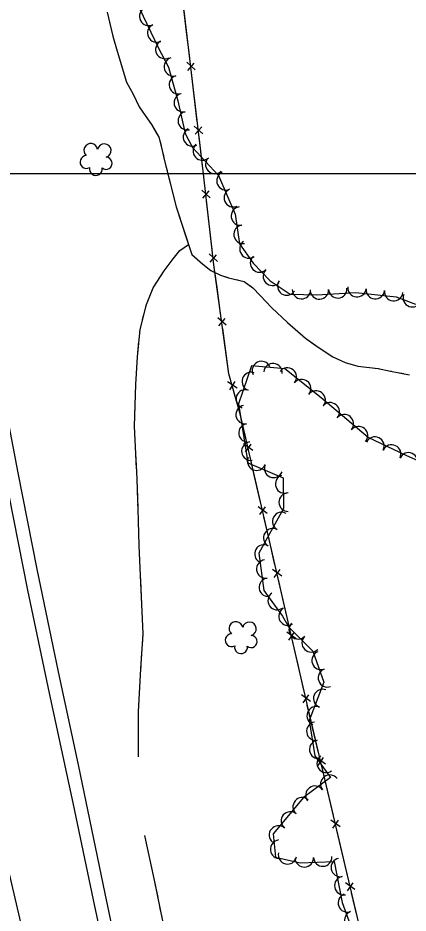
# Model space of a CAD drawing. Extents: x 353423 to 364002, y 127000 to 201942.
# Drawn here: x 361715.7 to 361884.9, y 146680 to 147067.4 of the extents above; entities that cross this region are included whole.
import ezdxf

# ---------------------------------------------------------------- set-up
doc = ezdxf.new("R2010")
doc.units = 0
for name, color, linetype in [('E_DTM_SlopeBottom', 7, 'Continuous'), ('E_DTM_SlopeTop', 7, 'Continuous'), ('E_FEN_Generic', 7, 'Continuous'), ('E_LAND_TreeLine', 7, 'Continuous'), ('E_STRUCT_WingWall', 7, 'Continuous')]:
    doc.layers.add(name, color=color, linetype=linetype)

msp = doc.modelspace()

# ---------------------------------------------------------------- linework, layer by layer
at = {"layer": 'E_DTM_SlopeBottom'}
for p, q in [((361792.59, 147044.91), (361788.93, 147048.22)), ((361789.35, 147044.7), (361792.17, 147047.85)), ((361795.87, 147017.25), (361792.22, 147020.56)), ((361792.64, 147017.04), (361795.46, 147020.19)), ((361799.12, 146989.58), (361795.48, 146992.91)), ((361795.89, 146989.38), (361798.72, 146992.52)), ((361802.29, 146961.91), (361798.65, 146965.23)), ((361799.06, 146961.71), (361801.89, 146964.85)), ((361806.07, 146934.35), (361802.36, 146937.59)), ((361802.84, 146934.08), (361805.6, 146937.28)), ((361810.75, 146907.18), (361806.63, 146909.89)), ((361807.59, 146906.48), (361809.89, 146910.02)), ((361817.56, 146880.1), (361813.57, 146882.99)), ((361814.37, 146879.54), (361816.83, 146882.97)), ((361823.83, 146852.96), (361819.84, 146855.85)), ((361820.63, 146852.4), (361823.09, 146855.83)), ((361830.09, 146825.82), (361826.1, 146828.71)), ((361826.9, 146825.26), (361829.36, 146828.7)), ((361836.36, 146798.68), (361832.37, 146801.57)), ((361833.17, 146798.12), (361835.63, 146801.55)), ((361842.63, 146771.54), (361838.64, 146774.43)), ((361839.43, 146770.98), (361841.9, 146774.42)), ((361849.02, 146744.44), (361845.01, 146747.31)), ((361845.83, 146743.86), (361848.27, 146747.31)), ((361855.41, 146717.33), (361851.41, 146720.2)), ((361852.22, 146716.75), (361854.67, 146720.2)), ((361861.81, 146690.22), (361857.81, 146693.09)), ((361858.62, 146689.64), (361861.06, 146693.09))]:
    msp.add_line(p, q, dxfattribs=at)
for points in [[(362079.41, 145643.45), (362056.82, 145764.45), (362043.28, 145842.99), (362027.74, 145948.04), (362008.75, 146050.65), (361988.85, 146134.65), (361970.11, 146216.35), (361945.96, 146320.05), (361902.68, 146507.78), (361874.73, 146627.89), (361841.1, 146770.45), (361812.22, 146895.51), (361807.21, 146913.38), (361800.7, 146960.52), (361796.34, 146998.57), (361786.77, 147079.15), (361780.02, 147134.4), (361773.61, 147184.15), (361760.95, 147294.31), (361745.33, 147322.15), (361727.99, 147352.19), (361729.54, 147357.08)], [(361788.88, 147061.33), (361787.71, 147071.21)], [(361790.22, 147050.09), (361788.88, 147061.33)], [(361792.17, 147033.67), (361791, 147043.56)], [(361793.51, 147022.43), (361792.17, 147033.67)], [(361795.46, 147006.01), (361794.28, 147015.9)], [(361796.78, 146994.77), (361796.34, 146998.57), (361795.46, 147006.01)], [(361798.66, 146978.34), (361797.53, 146988.23)], [(361799.95, 146967.1), (361798.66, 146978.34)], [(361802.06, 146950.7), (361800.7, 146960.52), (361800.7, 146960.56)], [(361803.61, 146939.49), (361802.06, 146950.7)], [(361805.87, 146923.11), (361804.51, 146932.97)], [(361807.62, 146911.94), (361807.21, 146913.38), (361805.87, 146923.11)], [(361812.08, 146896.01), (361809.39, 146905.6)], [(361814.65, 146884.99), (361812.22, 146895.51), (361812.08, 146896.01)], [(361818.37, 146868.88), (361816.13, 146878.58)], [(361820.91, 146857.85), (361818.37, 146868.88)], [(361824.63, 146841.74), (361822.39, 146851.44)], [(361827.18, 146830.71), (361824.63, 146841.74)], [(361830.9, 146814.6), (361828.66, 146824.3)], [(361833.45, 146803.57), (361830.9, 146814.6)], [(361837.17, 146787.46), (361834.93, 146797.16)], [(361839.72, 146776.43), (361837.17, 146787.46)], [(361843.48, 146760.33), (361841.2, 146770.02)], [(361846.08, 146749.32), (361843.48, 146760.33)], [(361849.88, 146733.22), (361847.59, 146742.91)], [(361852.48, 146722.21), (361849.88, 146733.22)], [(361856.28, 146706.11), (361853.99, 146715.8)], [(361858.87, 146695.1), (361856.28, 146706.11)], [(361862.67, 146679), (361860.39, 146688.69)]]:
    msp.add_lwpolyline(points, dxfattribs=at)
at = {"layer": 'E_DTM_SlopeTop'}
for points in [[(361726.12, 146636.99), (361711.15, 146701.23), (361696.12, 146766.23), (361681.23, 146830.16), (361665.99, 146896.25), (361651.92, 146956.59), (361637.22, 147019.15), (361619.37, 147095.34), (361602.2, 147169.27), (361585.99, 147238.83), (361571.06, 147302.75), (361557.14, 147363.12), (361546.56, 147406.78)], [(361759.6, 146633.57), (361748.58, 146685.7), (361739.73, 146727.61), (361729.5, 146775.09), (361720.07, 146819.79), (361711.91, 146860.71), (361704.68, 146895.8), (361699.64, 146925.81), (361694.86, 146960.02), (361690.71, 146995.45), (361687.61, 147030.71), (361684.26, 147074.29), (361680.95, 147121.38), (361677.12, 147170.84), (361673.83, 147215.27), (361669.44, 147277.25), (361664.58, 147343.93), (361659.97, 147404.76)], [(361665.51, 147404.9), (361669.16, 147354.86), (361672.76, 147306.7), (361676.2, 147257.44), (361679, 147216.41), (361682.3, 147172.2), (361685.74, 147125.9), (361688.04, 147094.08), (361690.88, 147056.48), (361693.78, 147018.34), (361697.96, 146974.11), (361701.86, 146945.99), (361708.62, 146907.74), (361715.66, 146870.48), (361723.89, 146828.86), (361733.17, 146784.42), (361741.93, 146744.07), (361753.48, 146688.51), (361763.76, 146639.64)]]:
    msp.add_lwpolyline(points, dxfattribs=at)
at = {"layer": 'E_FEN_Generic'}
msp.add_line((361862.17, 146948.57), (361879.74, 146946.7), dxfattribs=at)
for points in [[(361768.46, 147071.48), (361776.61, 147054.63), (361781.03, 147046.07), (361785.13, 147031.49), (361788.29, 147017.35), (361791.46, 147011.29), (361802.64, 146999.23), (361809.97, 146982.39), (361811.83, 146969.54), (361817.66, 146961.22), (361825.1, 146953.57), (361833.75, 146947.85), (361845.31, 146947.48), (361862.17, 146948.57)], [(361879.74, 146946.7), (361888.03, 146943.54)], [(361902.55, 146869.84), (361884.06, 146877.96), (361867.63, 146885.77), (361847.24, 146902.92), (361831.4, 146915.49), (361817.04, 146916.88), (361811.38, 146900.36), (361815.38, 146874.89), (361830.71, 146868.4), (361830.84, 146855.12), (361820.14, 146835.71), (361822.38, 146819.6), (361830.38, 146808.52), (361833.14, 146803.66), (361843.52, 146793.33), (361848.32, 146779.96), (361842.02, 146763.33), (361844.44, 146748.05), (361851.21, 146738.58), (361839.58, 146729.92), (361826.33, 146714.22), (361827.46, 146704.2), (361838.16, 146701.71), (361852.88, 146702.34), (361856.26, 146684.54), (361863.72, 146664.29)]]:
    msp.add_lwpolyline(points, dxfattribs=at)
for centre, radius, start, end in [((361772.45, 147068.05), 4, 115.802, 295.7867), ((361775.92, 147060.85), 4, 115.802, 295.7867), ((361779.43, 147053.73), 4, 117.328, 297.3127), ((361783.16, 147046.21), 4, 105.698, 285.6827), ((361785.33, 147038.51), 4, 105.698, 285.6827), ((361787.45, 147030.7), 4, 102.6115, 282.5962), ((361789.19, 147022.9), 4, 102.6115, 282.5962), ((361791.43, 147015.86), 4, 117.6706, 297.6553), ((361747.34, 147010.06), 2.97, 8.2864, 229.5202), ((361753.19, 147009.93), 2.97, 285.9372, 168.9104), ((361795.66, 147009.83), 4, 132.8216, 312.8063), ((361745.47, 147005.02), 2.78, 91.2572, 299.0302), ((361753.94, 147004.46), 2.61, 230.6424, 88.575), ((361801.09, 147003.97), 4, 132.8216, 312.8063), ((361749.54, 147002.01), 2.78, 167.9343, 8.9453), ((361805.94, 146996.89), 4, 113.525, 293.5097), ((361809.13, 146989.56), 4, 113.525, 293.5097), ((361812.19, 146981.62), 4, 98.2513, 278.236), ((361813.34, 146973.72), 4, 98.2513, 278.236), ((361815.88, 146967.4), 4, 125.0537, 305.0384), ((361820.49, 146961.31), 4, 134.2026, 314.1872), ((361826.06, 146955.58), 4, 134.2026, 314.1872), ((361832.27, 146951.33), 4, 146.5152, 326.4999), ((361862.73, 146950.61), 4, 173.9146, 353.8993), ((361838.65, 146949.78), 4, 178.1692, 358.1538), ((361846.43, 146949.64), 4, 183.7193, 3.704), ((361854.4, 146950.16), 4, 183.7193, 3.704), ((361870.68, 146949.77), 4, 173.9146, 353.8993), ((361878.63, 146948.92), 4, 173.9146, 353.8993), ((361886.7, 146946.28), 4, 159.1653, 339.1499), ((361821.32, 146914.78), 4, 25.6563, 205.641), ((361826.29, 146913.88), 4, 354.4811, 174.4658), ((361832.51, 146911.94), 4, 321.574, 141.5587), ((361816.91, 146910.05), 4, 71.1161, 251.1008), ((361838.77, 146906.96), 4, 321.574, 141.5587), ((361814.32, 146902.48), 4, 71.1161, 251.1008), ((361845.04, 146901.99), 4, 321.574, 141.5587), ((361851.14, 146896.9), 4, 319.9306, 139.9152), ((361814.23, 146895.71), 4, 98.9266, 278.9112), ((361857.26, 146891.75), 4, 319.9306, 139.9152), ((361815.47, 146887.8), 4, 98.9266, 278.9112), ((361863.38, 146886.6), 4, 319.9306, 139.9152), ((361870.53, 146882.07), 4, 334.6031, 154.5878), ((361816.71, 146879.9), 4, 98.9266, 278.9112), ((361877.76, 146878.64), 4, 334.6031, 154.5878), ((361819.2, 146875.55), 4, 157.0459, 337.0306), ((361885.07, 146875.23), 4, 336.2927, 156.2773), ((361826.57, 146872.43), 4, 157.0459, 337.0306), ((361831.39, 146865.67), 4, 110.3952, 290.3799), ((361832.91, 146857.8), 4, 90.5857, 270.5704), ((361830.1, 146849.43), 4, 61.1509, 241.1356), ((361826.23, 146842.43), 4, 61.1509, 241.1356), ((361822.37, 146835.42), 4, 61.1509, 241.1356), ((361823.2, 146828.89), 4, 97.906, 277.8907), ((361824.3, 146820.96), 4, 97.906, 277.8907), ((361828.12, 146815.22), 4, 125.8625, 305.8472), ((361832.82, 146808.47), 4, 119.5325, 299.5171), ((361810.25, 146803.09), 2.97, 8.2864, 229.5202), ((361816.1, 146802.97), 2.97, 285.9372, 168.9104), ((361837.21, 146802.56), 4, 135.1487, 315.1334), ((361808.38, 146798.06), 2.78, 91.2572, 299.0302), ((361816.85, 146797.5), 2.61, 230.6424, 88.575), ((361842.88, 146796.92), 4, 135.1487, 315.1334), ((361812.45, 146795.05), 2.78, 167.9343, 8.9453), ((361847.18, 146789.32), 4, 109.7437, 289.7284), ((361849.89, 146781.79), 4, 109.7437, 289.7284), ((361847.87, 146772.85), 4, 69.2698, 249.2545), ((361845.03, 146765.37), 4, 69.2698, 249.2545), ((361844.88, 146758.69), 4, 99.0126, 278.9973), ((361846.13, 146750.79), 4, 99.0126, 278.9973), ((361849.38, 146744.75), 4, 125.5562, 305.5409), ((361850.92, 146735.76), 4, 36.6753, 216.66), ((361844.5, 146730.98), 4, 36.6753, 216.66), ((361838.97, 146725.96), 4, 49.8657, 229.8503), ((361833.82, 146719.84), 4, 49.8657, 229.8503), ((361828.66, 146713.73), 4, 49.8657, 229.8503), ((361829.18, 146707.62), 4, 96.4426, 276.4273), ((361832.61, 146705.15), 4, 166.9258, 346.9105), ((361839.88, 146703.88), 4, 182.4349, 2.4196), ((361847.88, 146704.22), 4, 182.4349, 2.4196), ((361855.51, 146699.7), 4, 100.7717, 280.7564), ((361857.01, 146691.84), 4, 100.7717, 280.7564), ((361858.56, 146684.36), 4, 110.2319, 290.2165), ((361861.33, 146676.85), 4, 110.2319, 290.2165)]:
    msp.add_arc(centre, radius, start, end, dxfattribs=at)
at = {"layer": 'E_LAND_TreeLine'}
for p in [(358000, 147000), (359000, 147000)]:
    msp.add_line(p, (363000, 147000), dxfattribs=at)
at = {"layer": 'E_STRUCT_WingWall'}
for points in [[(361754.51, 147069.89), (361756.96, 147059.46), (361758.84, 147052.96), (361760.71, 147046.8), (361762.76, 147039.58), (361765.73, 147034.33), (361768.3, 147028.85), (361770.94, 147025.17), (361773.59, 147021.29), (361776.87, 147015.71), (361778, 147011.36), (361779.22, 147006.11), (361781.72, 146995.94), (361784.31, 146985.67), (361791.16, 146965.01), (361795.9, 146960.77), (361799.35, 146958.04), (361803.61, 146956.09), (361807.05, 146954.95), (361813.78, 146953.35), (361817.63, 146950.55), (361820.8, 146947.24), (361825.76, 146941.89), (361832.58, 146935.58), (361840.39, 146928.83), (361845.97, 146924.94), (361852.24, 146920.7), (361857.57, 146918.28), (361863.05, 146916.66), (361871.89, 146915.68), (361877.21, 146914.54), (361885.56, 146912.98)], [(361755.52, 147065.61), (361756.96, 147059.46), (361758.84, 147052.96), (361760.71, 147046.8), (361762.63, 147040.06)], [(361762.63, 147040.06), (361762.76, 147039.58), (361765.73, 147034.33), (361768.3, 147028.85), (361770.94, 147025.17), (361773.59, 147021.29), (361775.99, 147017.21)], [(361777.35, 147013.85), (361777.81, 147012.08)], [(361778.66, 147008.51), (361779.07, 147006.73)], [(361779.94, 147003.17), (361780.38, 147001.39)], [(361781.25, 146997.84), (361781.72, 146995.94), (361784.31, 146985.67), (361788.72, 146972.37)], [(361788.72, 146972.37), (361791.16, 146965.01), (361795.9, 146960.77), (361799.35, 146958.04), (361803.61, 146956.09), (361806.78, 146955.04)], [(361767.97, 146747.6), (361768.04, 146767.03), (361769.06, 146785.69), (361769.98, 146800.81), (361769.54, 146813.72), (361768.92, 146826.03), (361768.32, 146839.11), (361768.04, 146849.65), (361767.67, 146859.99), (361767.29, 146871.04), (361766.8, 146878.75), (361766.25, 146890.66), (361766.82, 146908.79), (361767.57, 146920.73), (361768.73, 146932.55), (361771.43, 146943.33), (361774.36, 146950.57), (361779.1, 146957.97), (361783.12, 146963.08), (361785.93, 146966.7), (361789.73, 146969.31)], [(361773.19, 146947.67), (361774.36, 146950.57), (361779.1, 146957.97), (361783.12, 146963.08), (361785.93, 146966.7), (361789.73, 146969.31)], [(361810.33, 146954.17), (361812.11, 146953.74)], [(361815.36, 146952.2), (361816.84, 146951.12)], [(361819.49, 146948.61), (361820.75, 146947.28)], [(361771.18, 146942.33), (361771.43, 146943.33), (361771.76, 146944.14)], [(361823.25, 146944.6), (361825.76, 146941.89), (361832.58, 146935.58), (361840.39, 146928.83), (361843.05, 146926.97)], [(361769.79, 146936.78), (361770.25, 146938.63)], [(361768.59, 146931.2), (361768.73, 146932.55), (361768.86, 146933.08)], [(361766.54, 146899.84), (361766.82, 146908.79), (361767.57, 146920.73), (361768.22, 146927.41)], [(361843.05, 146926.97), (361845.97, 146924.94), (361852.24, 146920.7), (361857.57, 146918.28), (361863.05, 146916.66), (361866.88, 146916.23)], [(361870.52, 146915.83), (361871.89, 146915.68), (361872.33, 146915.58)], [(361875.91, 146914.81), (361877.21, 146914.54), (361877.7, 146914.44)], [(361881.3, 146913.77), (361883.1, 146913.44)], [(361767.21, 146872.26), (361766.8, 146878.75), (361766.25, 146890.66), (361766.54, 146899.84)], [(361767.44, 146866.55), (361767.38, 146868.46)], [(361767.64, 146860.84), (361767.58, 146862.74)], [(361767.84, 146855.12), (361767.78, 146857.03)], [(361769.03, 146823.74), (361768.92, 146826.03), (361768.32, 146839.11), (361768.04, 146849.65), (361767.98, 146851.31)], [(361769.69, 146796.13), (361769.98, 146800.81), (361769.54, 146813.72), (361769.03, 146823.74)], [(361769.35, 146790.43), (361769.46, 146792.33)], [(361769.01, 146784.72), (361769.06, 146785.69), (361769.12, 146786.62)], [(361768.7, 146779.02), (361768.8, 146780.92)], [(361767.97, 146747.6), (361768.04, 146767.03), (361768.49, 146775.21)], [(361837.94, 146416.78), (361832.44, 146438.63), (361827.69, 146456.3), (361824.23, 146468.08), (361820.69, 146481.42), (361816.85, 146496.85), (361813.21, 146511.82), (361809.92, 146528.65), (361806.6, 146543.94), (361803.77, 146557.54), (361800.83, 146573.36), (361797.38, 146590.28), (361793.74, 146608.25), (361790.28, 146626.06), (361787.16, 146640.58), (361783.46, 146653.23), (361782.3, 146658.23), (361774.94, 146694.2), (361770.7, 146713.61)], [(361776.49, 146686.64), (361774.94, 146694.2), (361770.7, 146713.61)], [(361777.63, 146681.05), (361777.25, 146682.92)]]:
    msp.add_lwpolyline(points, dxfattribs=at)

doc.saveas('drawing.dxf')
